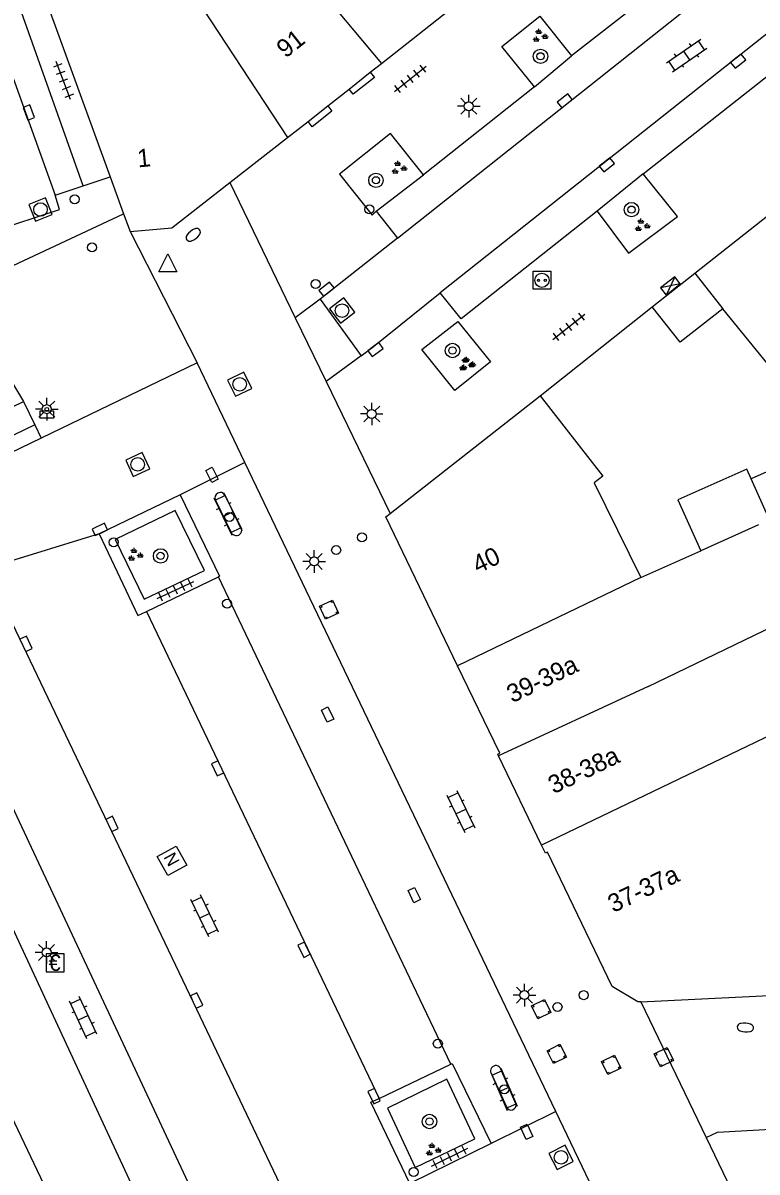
# Model space of a CAD drawing. Extents: x 132998 to 136004, y 396998 to 398512.
# Drawn here: x 134473 to 134513.7, y 397356.9 to 397420.6 of the extents above; entities that cross this region are included whole.
import ezdxf

# ---------------------------------------------------------------- set-up
doc = ezdxf.new("R2010")
doc.units = 0
for name, color, linetype in [('gg-anno-huisnummerreeks BGT', 7, 'Continuous'), ('gg-bbg-bijgebouw', 7, 'Continuous'), ('gg-bbg-gedigitaliseerde bebouwing', 7, 'Continuous'), ('gg-bbg-gedigitaliseerde bijgebouw', 7, 'Continuous'), ('gg-bbg-hoofdgebouw', 7, 'Continuous'), ('gg-bbg-luifel en loopbrug', 7, 'Continuous'), ('gg-bbg-tussenscheiding', 7, 'Continuous'), ('gg-knt-verharding', 7, 'Continuous'), ('gg-knt-verharding nz', 7, 'Continuous'), ('gt-grn-weggrens', 7, 'Continuous'), ('gt-symb-afvalbak', 7, 'Continuous'), ('gt-symb-betaalautomaat', 7, 'Continuous'), ('gt-symb-bloembak', 7, 'Continuous'), ('gt-symb-boom', 7, 'Continuous'), ('gt-symb-brandkraan', 7, 'Continuous'), ('gt-symb-elektrakast', 7, 'Continuous'), ('gt-symb-groenvak', 7, 'Continuous'), ('gt-symb-klinker verharding', 7, 'Continuous'), ('gt-symb-kolk', 7, 'Continuous'), ('gt-symb-kolk center center', 7, 'Continuous'), ('gt-symb-laadpunt elektrisch vervoer', 7, 'Continuous'), ('gt-symb-lichtmast', 7, 'Continuous'), ('gt-symb-nortonput', 7, 'Continuous'), ('gt-symb-paal', 7, 'Continuous'), ('gt-symb-rioolschacht', 7, 'Continuous'), ('gt-symb-tegel verharding', 7, 'Continuous'), ('gt-symb-verkeersbordpaal', 7, 'Continuous'), ('gt-symb-waterafsluiter', 7, 'Continuous')]:
    doc.layers.add(name, color=color, linetype=linetype)

# ---------------------------------------------------------------- blocks, each defined once
blk = doc.blocks.new('gt0-RS')
at = {"layer": 'gt-symb-rioolschacht'}
blk.add_lwpolyline([(-0.5, -0.5), (0.5, -0.5), (0.5, 0.5), (-0.5, 0.5)], close=True, dxfattribs=at)
blk.add_circle((0, 0), 0.375, dxfattribs=at)
blk = doc.blocks.new('gt0-VPAAL')
at = {"layer": 'gt-symb-verkeersbordpaal'}
blk.add_circle((0, 0), 0.25, dxfattribs=at)
blk = doc.blocks.new('gt0-ABAK')
at = {"layer": 'gt-symb-afvalbak'}
blk.add_lwpolyline([(0.375, -0.5), (-0.375, -0.5), (-0.375, -0.1), (0.375, -0.1)], close=True, dxfattribs=at)
blk.add_circle((0, 0), 0.1, dxfattribs=at)
blk = doc.blocks.new('gt0-LMAST')
at = {"layer": 'gt-symb-lichtmast'}
for p, q in [((-0.182, 0.173), (-0.447, 0.438)), ((-0.005, 0.246), (-0.005, 0.621)), ((0.172, 0.173), (0.437, 0.438)), ((-0.255, -0.004), (-0.63, -0.004)), ((-0.182, -0.181), (-0.447, -0.446)), ((-0.005, -0.254), (-0.005, -0.629)), ((0.437, -0.446), (0.172, -0.181)), ((0.245, -0.004), (0.62, -0.004))]:
    blk.add_line(p, q, dxfattribs=at)
blk.add_circle((-0.005, -0.004), 0.25, dxfattribs=at)
blk = doc.blocks.new('gt0-WAFSL')
at = {"layer": 'gt-symb-waterafsluiter'}
for p, q in [((-0.5, -0.333), (0, 0.667)), ((0, 0.667), (0.5, -0.333)), ((0.5, -0.333), (-0.5, -0.333))]:
    blk.add_line(p, q, dxfattribs=at)
blk = doc.blocks.new('gt0-BR')
at = {"layer": 'gt-symb-brandkraan'}
for centre, radius, start, end in [((-0.244, 0), 0.206, 107.56694, 252.43307), ((0.599, -2.664), 3, 106.89205, 107.56694), ((0, -0.691), 0.938, 73.10799, 106.89205), ((-0.599, -2.664), 3, 72.43309, 73.10799), ((0.244, 0), 0.206, 287.56695, 72.43309), ((0.599, 2.664), 3, 252.43307, 253.10797), ((0, 0.691), 0.938, 253.10797, 286.89206), ((-0.599, 2.664), 3, 286.89206, 287.56695)]:
    blk.add_arc(centre, radius, start, end, dxfattribs=at)
blk = doc.blocks.new('gt0-KL1')
at = {"layer": 'gt-symb-klinker verharding'}
for p, q in [((-1.15, 0.3), (1.15, 0.3)), ((-1, -0.3), (-1, 0.3)), ((-0.5, 0.3), (-0.5, 0.45)), ((0, -0.3), (0, 0.3)), ((0.5, 0.3), (0.5, 0.45)), ((1, -0.3), (1, 0.3)), ((-1.15, -0.3), (1.15, -0.3)), ((-0.5, -0.45), (-0.5, -0.3)), ((0.5, -0.45), (0.5, -0.3))]:
    blk.add_line(p, q, dxfattribs=at)
blk = doc.blocks.new('gt0-PAAL')
at = {"layer": 'gt-symb-paal'}
blk.add_circle((0, 0), 0.25, dxfattribs=at)
blk = doc.blocks.new('gt0-KOLK')
at = {"layer": 'gt-symb-kolk'}
blk.add_lwpolyline([(0, 0), (0.375, 0), (0.375, 0.4), (-0.375, 0.4), (-0.375, 0), (0, 0)], dxfattribs=at)
blk = doc.blocks.new('gt0-BOOM')
at = {"layer": 'gt-symb-boom'}
for radius in [0.4, 0.2]:
    blk.add_circle((0, 0), radius, dxfattribs=at)
blk = doc.blocks.new('gt0-GRVAK')
at = {"layer": 'gt-symb-groenvak'}
for p, q in [((-0.11, 0.189), (-0.228, 0.24)), ((-0.182, 0.153), (0.088, 0.153)), ((-0.091, 0.211), (-0.156, 0.322)), ((-0.047, 0.214), (-0.047, 0.393)), ((-0.004, 0.211), (0.061, 0.322)), ((0.015, 0.189), (0.133, 0.24)), ((0.262, -0.052), (0.197, 0.059)), ((0.305, -0.049), (0.305, 0.13)), ((0.349, -0.052), (0.414, 0.059)), ((-0.245, -0.228), (-0.363, -0.177)), ((-0.318, -0.264), (-0.047, -0.264)), ((-0.226, -0.206), (-0.291, -0.095)), ((-0.183, -0.203), (-0.183, -0.024)), ((-0.139, -0.206), (-0.074, -0.095)), ((-0.12, -0.228), (-0.002, -0.177)), ((0.243, -0.074), (0.125, -0.023)), ((0.17, -0.11), (0.441, -0.11)), ((0.368, -0.074), (0.486, -0.023))]:
    blk.add_line(p, q, dxfattribs=at)
blk = doc.blocks.new('gt0-EKAST')
at = {"layer": 'gt-symb-elektrakast'}
for p, q in [((-0.501, -0.249), (0.501, 0.249)), ((-0.501, 0.249), (0.501, -0.249))]:
    blk.add_line(p, q, dxfattribs=at)
blk.add_lwpolyline([(0.501, 0.249), (-0.501, 0.249), (-0.501, -0.249), (0.501, -0.249)], close=True, dxfattribs=at)
blk = doc.blocks.new('gt0-LEV')
at = {"layer": 'gt-symb-laadpunt elektrisch vervoer'}
blk.add_lwpolyline([(-0.486, 0.501), (0.486, 0.501), (0.486, -0.499), (-0.486, -0.499)], close=True, dxfattribs=at)
for centre, radius in [((0, 0), 0.393), ((-0.186, 0), 0.0566), ((0.186, 0), 0.0566)]:
    blk.add_circle(centre, radius, dxfattribs=at)
blk = doc.blocks.new('gt0-TEG1')
at = {"layer": 'gt-symb-tegel verharding'}
for p, q in [((-1.125, 0), (1.125, 0)), ((-0.9, -0.25), (-0.9, 0.25)), ((-0.45, -0.25), (-0.45, 0.25)), ((0, -0.25), (0, 0.25)), ((0.45, -0.25), (0.45, 0.25)), ((0.9, -0.25), (0.9, 0.25))]:
    blk.add_line(p, q, dxfattribs=at)
blk = doc.blocks.new('gt0-KOLKCC')
at = {"layer": 'gt-symb-kolk center center'}
blk.add_lwpolyline([(-0.375, 0.2), (0.375, 0.2), (0.375, -0.2), (-0.375, -0.2)], close=True, dxfattribs=at)
blk = doc.blocks.new('gt0-BBAK')
at = {"layer": 'gt-symb-bloembak'}
for points in [[(-0.3, 0.4), (-0.3, 0.3), (-0.4, 0.3)], [(0.4, 0.3), (0.3, 0.3), (0.3, 0.4)], [(-0.4, -0.3), (-0.3, -0.3), (-0.3, -0.4)], [(0.3, -0.4), (0.3, -0.3), (0.4, -0.3)]]:
    blk.add_lwpolyline(points, dxfattribs=at)
blk.add_lwpolyline([(0.4, -0.4), (-0.4, -0.4), (-0.4, 0.4), (0.4, 0.4)], close=True, dxfattribs=at)
blk = doc.blocks.new('gt0-BA')
at = {"layer": 'gt-symb-betaalautomaat'}
blk.add_lwpolyline([(-0.498, -0.507), (0.502, -0.507), (0.502, 0.493), (-0.498, 0.493)], close=True, dxfattribs=at)
blk.add_text('€', height=0.9, dxfattribs=at).set_placement((-0.357, -0.457))
blk = doc.blocks.new('gt0-NPUT')
at = {"layer": 'gt-symb-nortonput'}
blk.add_lwpolyline([(-0.566, -0.608), (-0.566, 0.592), (0.634, 0.592), (0.634, -0.608)], close=True, dxfattribs=at)
blk.add_text('N', height=0.7, dxfattribs=at).set_placement((-0.221, -0.381))

msp = doc.modelspace()

# ---------------------------------------------------------------- linework, layer by layer
at = {"layer": 'gg-bbg-bijgebouw'}
for p, q in [((134507.87, 397404.84), (134510.224, 397406.701)), ((134509.42, 397402.879), (134507.87, 397404.84))]:
    msp.add_line(p, q, dxfattribs=at)
at = {"layer": 'gg-bbg-gedigitaliseerde bebouwing'}
for p, q in [((134519.443, 397395.31), (134511.774, 397404.739)), ((134507.24, 397389.836), (134510.557, 397391.324))]:
    msp.add_line(p, q, dxfattribs=at)
msp.add_lwpolyline([(134501.65, 397399.9), (134505.128, 397395.462), (134504.645, 397395.084), (134507.24, 397389.836)], dxfattribs=at)
at = {"layer": 'gg-bbg-gedigitaliseerde bijgebouw'}
for p, q in [((134511.774, 397404.739), (134509.42, 397402.879)), ((134514.371, 397393.035), (134513.352, 397395.307))]:
    msp.add_line(p, q, dxfattribs=at)
msp.add_lwpolyline([(134513.352, 397395.307), (134513.106, 397395.854), (134509.292, 397394.143), (134510.557, 397391.324)], dxfattribs=at)
at = {"layer": 'gg-bbg-hoofdgebouw'}
for p, q in [((134471.384, 397429.72), (134477.812, 397412.049)), ((134492.852, 397418.326), (134496.971, 397421.581)), ((134492.238, 397417.841), (134492.852, 397418.326)), ((134491.061, 397416.912), (134492.238, 397417.841)), ((134489.883, 397415.981), (134491.061, 397416.912)), ((134488.785, 397415.114), (134489.883, 397415.981)), ((134487.65, 397414.217), (134488.785, 397415.114)), ((134484.453, 397411.728), (134487.65, 397414.217)), ((134477.812, 397412.049), (134478.558, 397409.998)), ((134478.558, 397409.998), (134478.918, 397409.009)), ((134510.224, 397406.701), (134514.343, 397409.956)), ((134493.336, 397393.385), (134501.65, 397399.9)), ((134499.413, 397380.102), (134497.078, 397384.947)), ((134501.734, 397375.007), (134499.349, 397379.956)), ((134507.229, 397366.328), (134519.753, 397366.925))]:
    msp.add_line(p, q, dxfattribs=at)
for points in [[(134478.918, 397409.009), (134481.241, 397409.227), (134484.453, 397411.728)], [(134497.078, 397384.947), (134493.1, 397393.2), (134493.336, 397393.385)], [(134499.349, 397379.956), (134499.304, 397380.05), (134499.413, 397380.102)], [(134502.057, 397374.615), (134501.948, 397374.563), (134501.734, 397375.007)], [(134507.229, 397366.328), (134507.07, 397366.32), (134505.64, 397367.18), (134502.057, 397374.615)]]:
    msp.add_lwpolyline(points, dxfattribs=at)
at = {"layer": 'gg-bbg-luifel en loopbrug'}
msp.add_lwpolyline([(134517.558, 397394.465), (134516.539, 397396.736), (134513.352, 397395.307)], dxfattribs=at)
at = {"layer": 'gg-bbg-tussenscheiding'}
for p, q in [((134487.529, 397424.701), (134492.852, 397418.326)), ((134510.224, 397406.701), (134511.774, 397404.739)), ((134513.763, 397392.762), (134510.557, 397391.324)), ((134507.24, 397389.836), (134497.078, 397384.947)), ((134507.638, 397383.809), (134516.112, 397387.889)), ((134507.638, 397383.809), (134499.349, 397379.956)), ((134509.347, 397378.659), (134501.734, 397375.007))]:
    msp.add_line(p, q, dxfattribs=at)
for points in [[(134480.214, 397428.488), (134482.547, 397422.003), (134487.65, 397414.217)], [(134523.528, 397385.472), (134519.297, 397383.454), (134509.347, 397378.659)]]:
    msp.add_lwpolyline(points, dxfattribs=at)
at = {"layer": 'gg-knt-verharding'}
for p, q in [((134510.313, 397424.152), (134503.395, 397418.745)), ((134501.333, 397417.041), (134503.395, 397418.745)), ((134507.356, 397412.206), (134514.915, 397418.159)), ((134501.333, 397417.041), (134495.18, 397412.166)), ((134492.572, 397410.138), (134495.18, 397412.166)), ((134507.356, 397412.206), (134504.811, 397410.148)), ((134474.763, 397411.022), (134476.324, 397411.548)), ((134484.453, 397411.728), (134488.079, 397404.24)), ((134492.572, 397410.138), (134493.737, 397408.653)), ((134493.737, 397408.653), (134489.46, 397405.265)), ((134489.46, 397405.265), (134491.723, 397402.125)), ((134501.65, 397399.9), (134507.87, 397404.84)), ((134488.079, 397404.24), (134489.796, 397400.695)), ((134482.644, 397401.739), (134473.993, 397397.567)), ((134485.289, 397396.221), (134482.644, 397401.739)), ((134489.796, 397400.695), (134493.336, 397393.385)), ((134473.019, 397399.591), (134473.64, 397398.3)), ((134502.531, 397360.243), (134485.289, 397396.221)), ((134481.696, 397394.416), (134477.201, 397392.258)), ((134485.083, 397392.614), (134484.181, 397394.405)), ((134483.657, 397394.131), (134484.526, 397392.337)), ((134479.836, 397387.958), (134483.824, 397389.88)), ((134507.229, 397366.328), (134510.85, 397358.81)), ((134492.73, 397360.973), (134496.701, 397362.873)), ((134500.304, 397360.68), (134499.479, 397362.6)), ((134498.933, 397362.363), (134499.781, 397360.508)), ((134505.719, 397353.592), (134502.531, 397360.243)), ((134510.85, 397358.81), (134513.587, 397353.129)), ((134498.935, 397358.465), (134494.422, 397356.263))]:
    msp.add_line(p, q, dxfattribs=at)
for points in [[(134476.324, 397411.548), (134463.363, 397447.972), (134461.774, 397447.427)], [(134501.333, 397417.041), (134499.526, 397419.26), (134501.637, 397420.946), (134503.395, 397418.745)], [(134492.238, 397417.841), (134492.469, 397417.548), (134491.291, 397416.619), (134491.061, 397416.912)], [(134489.883, 397415.981), (134490.113, 397415.691), (134489.013, 397414.825), (134488.785, 397415.114)], [(134495.18, 397412.166), (134493.366, 397414.451), (134490.535, 397412.202), (134492.338, 397409.916), (134492.572, 397410.138)], [(134504.811, 397410.148), (134506.559, 397407.816), (134509.261, 397409.842), (134507.356, 397412.206)], [(134471.27, 397409.011), (134475.017, 397410.244), (134474.763, 397411.022)], [(134504.811, 397410.148), (134497.271, 397404.178), (134496.108, 397405.61)], [(134491.723, 397402.125), (134492.409, 397402.634), (134496.108, 397405.61)], [(134497.097, 397404.028), (134498.899, 397401.802), (134496.932, 397400.209), (134495.098, 397402.482), (134497.097, 397404.028)], [(134473.64, 397398.3), (134463.779, 397393.531), (134463.108, 397394.789), (134473.019, 397399.591)], [(134473.993, 397397.567), (134458.332, 397389.997), (134451.553, 397386.748), (134441.258, 397381.772), (134434.357, 397378.458), (134413.981, 397368.6)], [(134481.696, 397394.416), (134483.884, 397389.909), (134483.824, 397389.88)], [(134483.039, 397390.227), (134481.422, 397393.546), (134478.098, 397391.95), (134479.698, 397388.631), (134483.039, 397390.227)], [(134477.201, 397392.258), (134479.361, 397387.729), (134479.836, 397387.958)], [(134496.701, 397362.873), (134496.773, 397362.907), (134498.935, 397358.465)], [(134494.725, 397357.15), (134498.033, 397358.737), (134496.485, 397362.041), (134493.186, 397360.44), (134494.725, 397357.15)], [(134494.422, 397356.263), (134492.274, 397360.755), (134492.73, 397360.973)]]:
    msp.add_lwpolyline(points, dxfattribs=at)
for centre, radius, start, end in [((134483.924, 397394.259), 0.296, 29.53098, 205.67922), ((134484.805, 397392.474), 0.311, 206.10879, 26.77417), ((134499.201, 397362.493), 0.298, 21.03997, 205.88807), ((134500.041, 397360.598), 0.275, 199.13396, 17.2752)]:
    msp.add_arc(centre, radius, start, end, dxfattribs=at)
at = {"layer": 'gg-knt-verharding nz'}
for p, q in [((134493.737, 397408.653), (134534.445, 397440.921)), ((134536.858, 397437.936), (134496.108, 397405.61)), ((134496.701, 397362.873), (134483.824, 397389.88)), ((134467.058, 397388.494), (134485.341, 397349.487)), ((134479.836, 397387.958), (134492.73, 397360.973)), ((134482.724, 397348.246), (134464.539, 397387.292))]:
    msp.add_line(p, q, dxfattribs=at)
for points in [[(134461.774, 397447.427), (134465.224, 397437.621), (134474.763, 397411.022)], [(134470.933, 397390.327), (134472.979, 397386.077), (134482.427, 397366.312), (134487.223, 397356.228), (134489.437, 397351.429)], [(134478.824, 397346.397), (134471.811, 397361.12), (134467.014, 397371.073), (134460.337, 397385.287)], [(134510.85, 397358.81), (134511.479, 397359.098), (134516.411, 397359.382), (134516.428, 397359.089)]]:
    msp.add_lwpolyline(points, dxfattribs=at)
at = {"layer": 'gt-grn-weggrens'}
for p, q in [((134476.324, 397411.548), (134477.812, 397412.049)), ((134469.364, 397405.699), (134478.558, 397409.998)), ((134478.918, 397409.009), (134482.644, 397401.739)), ((134489.46, 397405.265), (134488.079, 397404.24)), ((134469.82, 397404.89), (134473.019, 397399.591)), ((134491.723, 397402.125), (134489.796, 397400.695)), ((134473.64, 397398.3), (134473.993, 397397.567)), ((134485.289, 397396.221), (134481.696, 397394.416)), ((134477.201, 397392.258), (134470.933, 397390.327)), ((134502.531, 397360.243), (134498.935, 397358.465))]:
    msp.add_line(p, q, dxfattribs=at)

# ---------------------------------------------------------------- block references
at = {"layer": 'gt-symb-afvalbak'}
msp.add_blockref('gt0-ABAK', (134474.305, 397399.17), dxfattribs=at)
at = {"layer": 'gt-symb-betaalautomaat'}
msp.add_blockref('gt0-BA', (134474.762, 397368.499), dxfattribs=at)
at = {"layer": 'gt-symb-bloembak'}
for p, rotation in [((134489.952, 397388.058), 24.622953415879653), ((134501.709, 397365.917), 26.308833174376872), ((134502.572, 397363.434), 26.308833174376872), ((134508.515, 397363.256), 26.308833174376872), ((134505.594, 397362.83), 26.308833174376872)]:
    msp.add_blockref('gt0-BBAK', p, dxfattribs=dict(at, rotation=rotation))
at = {"layer": 'gt-symb-boom'}
for p in [(134501.673, 397418.725), (134492.553, 397411.853), (134506.716, 397410.229), (134496.795, 397402.419), (134480.613, 397391.038), (134495.52, 397359.69)]:
    msp.add_blockref('gt0-BOOM', p, dxfattribs=at)
at = {"layer": 'gt-symb-brandkraan'}
for p, rotation in [((134482.422, 397408.831), -141.98433951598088), ((134513.028, 397364.901), 175.27388668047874)]:
    msp.add_blockref('gt0-BR', p, dxfattribs=dict(at, rotation=rotation))
at = {"layer": 'gt-symb-elektrakast', "rotation": -141.6288235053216}
msp.add_blockref('gt0-EKAST', (134508.872, 397406.003), dxfattribs=at)
at = {"layer": 'gt-symb-groenvak'}
for p in [(134501.626, 397419.85), (134493.805, 397412.537), (134507.287, 397409.346), (134497.542, 397401.638), (134497.615, 397401.674), (134479.189, 397391.091), (134495.707, 397358.119)]:
    msp.add_blockref('gt0-GRVAK', p, dxfattribs=at)
at = {"layer": 'gt-symb-klinker verharding'}
for p, rotation in [((134509.775, 397418.773), 34.53212456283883), ((134484.342, 397393.358), -64.35692916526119), ((134497.256, 397376.869), -64.28048704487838), ((134483.054, 397371.086), 115.59142414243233), ((134476.319, 397365.442), 114.9511516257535), ((134499.653, 397361.47), -66.61335784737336)]:
    msp.add_blockref('gt0-KL1', p, dxfattribs=dict(at, rotation=rotation))
at = {"layer": 'gt-symb-kolk'}
for p, rotation in [((134512.508, 397418.614), -141.65149659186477), ((134503.142, 397416.108), 38.400176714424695), ((134473.12, 397415.544), -70.28646515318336), ((134505.225, 397412.862), -141.70316939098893), ((134489.933, 397405.657), 38.22249248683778), ((134492.409, 397402.634), -143.4416034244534), ((134477.332, 397392.324), 25.59142414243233), ((134472.979, 397386.077), -64.2804870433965), ((134483.95, 397379.351), 115.53973281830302), ((134477.743, 397376.097), -64.46026718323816), ((134488.747, 397369.296), 115.53973281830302), ((134482.427, 397366.312), -64.40857585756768), ((134492.629, 397361.185), 115.5914241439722)]:
    msp.add_blockref('gt0-KOLK', p, dxfattribs=dict(at, rotation=rotation))
at = {"layer": 'gt-symb-kolk center center'}
for p, rotation in [((134483.464, 397395.53), -62.743128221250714), ((134489.872, 397382.246), -64.33212483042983), ((134494.673, 397372.243), -64.5883992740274), ((134500.904, 397359.12), -65.92116276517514)]:
    msp.add_blockref('gt0-KOLKCC', p, dxfattribs=dict(at, rotation=rotation))
at = {"layer": 'gt-symb-laadpunt elektrisch vervoer'}
msp.add_blockref('gt0-LEV', (134501.752, 397406.311), dxfattribs=at)
at = {"layer": 'gt-symb-lichtmast'}
for p in [(134497.702, 397415.962), (134474.31, 397399.174), (134492.322, 397398.907), (134489.132, 397390.735), (134474.3, 397369.064), (134500.789, 397366.701)]:
    msp.add_blockref('gt0-LMAST', p, dxfattribs=at)
at = {"layer": 'gt-symb-nortonput', "rotation": 118.871017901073}
msp.add_blockref('gt0-NPUT', (134481.257, 397374.106), dxfattribs=at)
at = {"layer": 'gt-symb-paal'}
for p in [(134484.421, 397393.192), (134491.771, 397392.066), (134490.346, 397391.358), (134504.07, 397366.694), (134502.615, 397366.043), (134499.665, 397361.48)]:
    msp.add_blockref('gt0-PAAL', p, dxfattribs=at)
at = {"layer": 'gt-symb-rioolschacht'}
for p, rotation in [((134473.956, 397410.232), 111.759449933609), ((134490.674, 397404.633), 127.4234550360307), ((134484.999, 397400.549), -64.28048704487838), ((134479.345, 397396.109), 114.84720565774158), ((134502.812, 397357.702), 116.66750217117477)]:
    msp.add_blockref('gt0-RS', p, dxfattribs=dict(at, rotation=rotation))
at = {"layer": 'gt-symb-tegel verharding'}
for p, rotation in [((134475.228, 397417.378), 110.84426442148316), ((134494.456, 397417.478), 38.30199383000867), ((134503.246, 397403.735), 38.30199382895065), ((134481.438, 397389.145), 24.97533465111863), ((134496.638, 397357.711), 26.180521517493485)]:
    msp.add_blockref('gt0-TEG1', p, dxfattribs=dict(at, rotation=rotation))
at = {"layer": 'gt-symb-verkeersbordpaal'}
for p in [(134475.855, 397410.8), (134492.191, 397410.244), (134476.819, 397408.134), (134489.204, 397406.101), (134478.014, 397391.792), (134484.303, 397388.398), (134495.982, 397364.008), (134494.639, 397356.897)]:
    msp.add_blockref('gt0-VPAAL', p, dxfattribs=at)
at = {"layer": 'gt-symb-waterafsluiter'}
msp.add_blockref('gt0-WAFSL', (134481.015, 397407.111), dxfattribs=at)

# ---------------------------------------------------------------- texts
at = {"layer": 'gg-anno-huisnummerreeks BGT'}
for s, rotation, p in [('91', 38.3, (134487.541, 397418.591)), ('1', 5.4, (134479.366, 397412.566)), ('40', 25.7, (134498.201, 397390.039)), ('39-39a', 25.7, (134500.106, 397382.868)), ('38-38a', 25.7, (134502.402, 397377.825)), ('37-37a', 25.7, (134505.709, 397371.241))]:
    msp.add_text(s, height=1, rotation=rotation, dxfattribs=at).set_placement(p)

doc.saveas('drawing.dxf')
